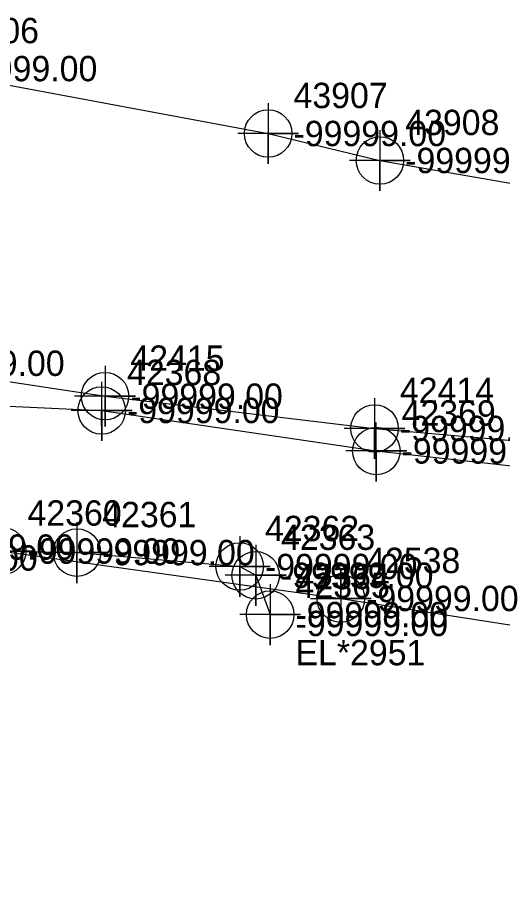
# Model space of a CAD drawing. Extents: x 2083698 to 2094313, y 743246 to 752873.
# Drawn here: x 2093575.6 to 2093623.5, y 746679.1 to 746765.3 of the extents above; entities that cross this region are included whole.
import ezdxf

# ---------------------------------------------------------------- set-up
doc = ezdxf.new("R2010")
doc.units = 0
for name, color, linetype in [('COGO Default Chain', 7, 'Continuous'), ('COGO Default Curve', 7, 'Continuous'), ('Default Symbol CELL', 7, 'Continuous'), ('Default Symbol Cogo Number', 7, 'Continuous'), ('Exist Property Iron Pin Leader', 7, 'Continuous'), ('Exist Property Iron Pin Text', 7, 'Continuous'), ('Exist Property Line Leader', 7, 'Continuous'), ('Exist Property Monument Cogo Elevation', 7, 'Continuous'), ('Exist Property Monument Cogo Number', 7, 'Continuous'), ('Exist Property Monument Leader', 7, 'Continuous'), ('Exist Property Monument Text', 7, 'Continuous'), ('Exist Right of Way Line Leader', 7, 'Continuous'), ('Exist Right of Way Line Text', 7, 'Continuous'), ('Exist Utilities Gas UG Line SUE LOS B', 7, 'Continuous'), ('Exist Utilities Power UG Cable SUE LOS B', 7, 'Continuous'), ('Exist Utilities Telephone UG Conduit SUE LOS B', 7, 'Continuous'), ('Exist Utilities TV UG Cable SUE LOS B', 7, 'Continuous'), ('Old_Level_20', 7, 'Continuous'), ('Scratch_Level_2', 7, 'Continuous')]:
    doc.layers.add(name, color=color, linetype=linetype)

msp = doc.modelspace()

# ---------------------------------------------------------------- linework, layer by layer
at = {"layer": 'COGO Default Curve'}
msp.add_lwpolyline([(2093604.514, 746708.056), (2093610.514, 746708.056), (2093607.514, 746708.056), (2093607.514, 746711.056), (2093607.514, 746705.056)], dxfattribs=at)
msp.add_circle((2093607.514, 746708.056), 2.344, dxfattribs=at)
at = {"layer": 'Exist Property Iron Pin Text'}
for points in [[(2093600.343, 746756.91), (2093600.343, 746750.91), (2093600.343, 746753.91), (2093603.343, 746753.91), (2093597.343, 746753.91)], [(2093611.374, 746754.249), (2093611.374, 746748.249), (2093611.374, 746751.249), (2093614.374, 746751.249), (2093608.374, 746751.249)], [(2093574.078, 746715.732), (2093574.078, 746709.732), (2093574.078, 746712.732), (2093577.078, 746712.732), (2093571.078, 746712.732)], [(2093581.456, 746715.579), (2093581.456, 746709.579), (2093581.456, 746712.579), (2093584.456, 746712.579), (2093578.456, 746712.579)], [(2093597.527, 746714.205), (2093597.527, 746708.205), (2093597.527, 746711.205), (2093600.527, 746711.205), (2093594.527, 746711.205)], [(2093599.109, 746713.342), (2093599.109, 746707.342), (2093599.109, 746710.342), (2093602.109, 746710.342), (2093596.109, 746710.342)], [(2093600.534, 746709.464), (2093600.534, 746703.464), (2093600.534, 746706.464), (2093603.534, 746706.464), (2093597.534, 746706.464)]]:
    msp.add_lwpolyline(points, dxfattribs=at)
for centre in [(2093600.343, 746753.91), (2093611.374, 746751.249), (2093574.078, 746712.732), (2093581.456, 746712.579), (2093597.527, 746711.205), (2093599.109, 746710.342), (2093600.534, 746706.464)]:
    msp.add_circle(centre, 2.344, dxfattribs=at)
at = {"layer": 'Exist Property Line Leader'}
for points in [[(2093584.233, 746731.004), (2093584.233, 746725.004), (2093584.233, 746728.004), (2093587.233, 746728.004), (2093581.233, 746728.004)], [(2093610.847, 746727.82), (2093610.847, 746721.82), (2093610.847, 746724.82), (2093613.847, 746724.82), (2093607.847, 746724.82)]]:
    msp.add_lwpolyline(points, dxfattribs=at)
for centre in [(2093584.233, 746728.004), (2093610.847, 746724.82)]:
    msp.add_circle(centre, 2.344, dxfattribs=at)
at = {"layer": 'Exist Right of Way Line Text'}
for points in [[(2093583.87, 746729.41), (2093583.903, 746723.595), (2093583.886, 746726.595), (2093586.903, 746726.595), (2093580.903, 746726.595)], [(2093610.982, 746725.415), (2093611.015, 746719.6), (2093610.998, 746722.6), (2093614.015, 746722.6), (2093608.015, 746722.6)]]:
    msp.add_lwpolyline(points, dxfattribs=at)
for centre in [(2093583.903, 746726.595), (2093611.015, 746722.6)]:
    msp.add_circle(centre, 2.344, dxfattribs=at)
at = {"layer": 'Exist Utilities Gas UG Line SUE LOS B'}
msp.add_lwpolyline([(2093505.926, 746723.611), (2093532.221, 746720.106), (2093552.79, 746715.661), (2093607.514, 746708.056), (2093632.219, 746704.203), (2093661.036, 746701.949), (2093669.463, 746700.877), (2093683.891, 746699.438), (2093691.322, 746698.741), (2093706.712, 746697.9), (2093723.291, 746696.568), (2093744.537, 746695.546), (2093771.323, 746691.363), (2093802.138, 746687.341), (2093813.248, 746684.151), (2093821.634, 746681.65), (2093825.519, 746680.891), (2093827.419, 746680.734), (2093835.412, 746678.721), (2093847.605, 746678.127), (2093853.935, 746677.818), (2093882.077, 746674.676)], dxfattribs=at)
at = {"layer": 'Exist Utilities Power UG Cable SUE LOS B'}
for points in [[(2093542.015, 746758.313), (2093555.823, 746759.933), (2093565.915, 746760.311), (2093600.343, 746753.91), (2093611.374, 746751.249), (2093629.16, 746748.148), (2093637.535, 746743.547), (2093647.671, 746738.382), (2093649.506, 746734.771)], [(2093520.503, 746714.751), (2093520.739, 746715.971), (2093521.783, 746716.047), (2093533.05, 746713.922), (2093544.446, 746712.11), (2093555.952, 746711.143), (2093560.031, 746712.044), (2093563.605, 746713.118), (2093574.078, 746712.732), (2093581.456, 746712.579), (2093597.527, 746711.205), (2093599.109, 746710.342), (2093600.534, 746706.464)]]:
    msp.add_lwpolyline(points, dxfattribs=at)
at = {"layer": 'Exist Utilities Telephone UG Conduit SUE LOS B'}
msp.add_lwpolyline([(2093533.11, 746729.77), (2093557.68, 746727.814), (2093583.903, 746726.595), (2093611.015, 746722.6), (2093638.027, 746719.619), (2093656.852, 746713.464), (2093668.729, 746709.612), (2093671.198, 746709.343)], dxfattribs=at)
at = {"layer": 'Exist Utilities TV UG Cable SUE LOS B'}
msp.add_lwpolyline([(2093535.267, 746737.138), (2093544.69, 746734.458), (2093562.685, 746731.25), (2093584.233, 746728.004), (2093610.847, 746724.82), (2093638.396, 746722.424), (2093661.766, 746718.128), (2093688.25, 746712.71), (2093713.911, 746706.88), (2093736.395, 746703.091), (2093760.251, 746700.063), (2093787.849, 746697.119), (2093812.291, 746694.121), (2093831.841, 746693.637), (2093858.971, 746688.898), (2093882.236, 746685.836), (2093908.778, 746680.63), (2093912.928, 746679.946), (2093915.368, 746679.062)], dxfattribs=at)

# ---------------------------------------------------------------- texts
at = {"layer": 'COGO Default Chain'}
msp.add_text('-99999.00', height=2.5, dxfattribs=at).set_placement((2093610.014, 746706.806))
at = {"layer": 'Default Symbol CELL'}
for s, p in [('42415', (2093586.733, 746730.504)), ('42414', (2093613.347, 746727.32))]:
    msp.add_text(s, height=2.5, dxfattribs=at).set_placement(p)
at = {"layer": 'Default Symbol Cogo Number'}
for p in [(2093565.185, 746730), (2093586.733, 746726.754), (2093613.347, 746723.57)]:
    msp.add_text('-99999.00', height=2.5, dxfattribs=at).set_placement(p)
at = {"layer": 'Exist Property Iron Pin Leader'}
for s, p in [('43906', (2093568.415, 746762.811)), ('43907', (2093602.843, 746756.41)), ('43908', (2093613.874, 746753.749)), ('42360', (2093576.578, 746715.232)), ('42361', (2093583.956, 746715.079)), ('42362', (2093600.027, 746713.705)), ('42363', (2093601.609, 746712.842)), ('42364', (2093603.034, 746708.964))]:
    msp.add_text(s, height=2.5, dxfattribs=at).set_placement(p)
at = {"layer": 'Exist Property Monument Cogo Elevation'}
msp.add_text('-99999.00', height=2.5, dxfattribs=at).set_placement((2093603.048, 746704.341))
at = {"layer": 'Exist Property Monument Cogo Number'}
msp.add_text('42365', height=2.5, dxfattribs=at).set_placement((2093603.048, 746708.091))
at = {"layer": 'Exist Property Monument Leader'}
msp.add_text('EL*2951', height=2.5, dxfattribs=at).set_placement((2093603.034, 746701.464))
at = {"layer": 'Exist Property Monument Text'}
for p in [(2093568.415, 746759.061), (2093602.843, 746752.66), (2093613.874, 746749.999), (2093566.105, 746711.868), (2093576.578, 746711.482), (2093583.956, 746711.329), (2093562.531, 746710.794), (2093600.027, 746709.955), (2093601.609, 746709.092), (2093603.034, 746705.214)]:
    msp.add_text('-99999.00', height=2.5, dxfattribs=at).set_placement(p)
at = {"layer": 'Exist Right of Way Line Leader'}
for s, p in [('42368', (2093586.403, 746729.095)), ('42369', (2093613.515, 746725.1))]:
    msp.add_text(s, height=2.5, dxfattribs=at).set_placement(p)
at = {"layer": 'Old_Level_20'}
msp.add_text('42538', height=2.5, dxfattribs=at).set_placement((2093610.014, 746710.556))
at = {"layer": 'Scratch_Level_2'}
for p in [(2093586.403, 746725.345), (2093613.515, 746721.35)]:
    msp.add_text('-99999.00', height=2.5, dxfattribs=at).set_placement(p)

doc.saveas('drawing.dxf')
